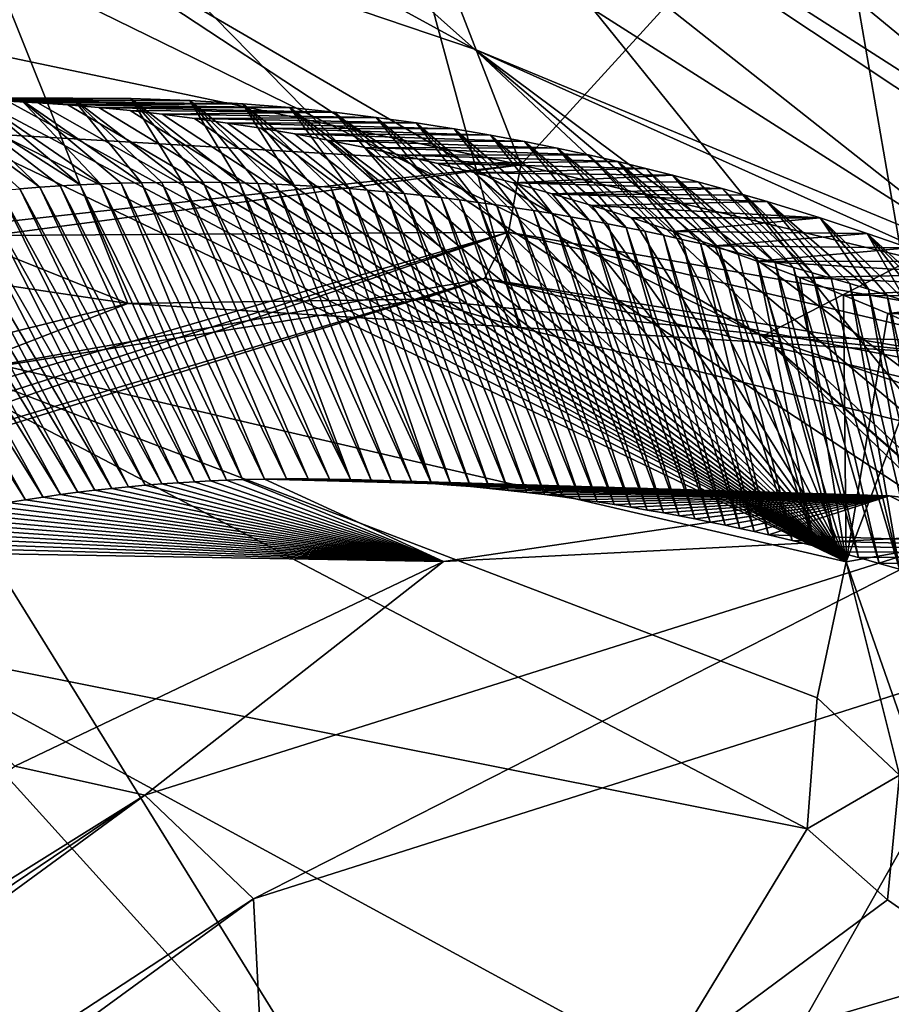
# Model space of a CAD drawing. Header units: metres. Extents: x -150 to 307, y -550 to 84.
# Tile 391 of 656: x 172.11 to 173.86, y 10.63 to 12.6. Entities that reach past the tile are written whole.
import ezdxf

# ---------------------------------------------------------------- set-up
doc = ezdxf.new("R2010")
doc.units = ezdxf.units.M
doc.layers.add('solid_26006363', color=7, linetype='CONTINUOUS')

msp = doc.modelspace()

# ---------------------------------------------------------------- linework, layer by layer
at = {"layer": 'solid_26006363'}
for points in [[(175.713959, 12.498496, 862.86676), (172.426926, 19.811089, 863.447449), (172.170959, 19.306768, 863.064392)], [(175.713959, 12.498496, 862.86676), (179.450974, 14.596211, 866.598145), (172.426926, 19.811089, 863.447449)], [(175.336731, 12.786004, 862.644104), (175.713959, 12.498496, 862.86676), (172.170959, 19.306768, 863.064392)], [(169.286987, 13.115409, 853.507263), (171.771301, 15.765386, 857.73407), (173.115189, 12.310414, 856.930786)], [(173.115189, 12.310414, 856.930786), (171.771301, 15.765386, 857.73407), (175.962662, 15.430596, 861.105591)], [(172.062759, 7.739251, 890.959351), (171.730453, 15.491827, 889.848267), (175.531326, 13.875046, 893.989563)], [(170.362183, 14.264472, 891.475952), (174.411835, 7.725043, 896.199707), (174.006027, 15.452538, 895.127869)], [(175.261398, 11.796453, 858.835632), (173.115189, 12.310414, 856.930786), (175.962662, 15.430596, 861.105591)], [(170.362183, 14.264472, 891.475952), (170.652481, 7.129633, 892.419128), (174.411835, 7.725043, 896.199707)], [(172.062759, 7.739251, 890.959351), (175.531326, 13.875046, 893.989563), (175.855179, 6.935004, 894.855896)], [(172.114243, 13.350467, 863.699036), (174.057449, 12.112892, 864.87207), (172.275146, 13.521238, 863.626282)], [(172.275146, 13.521238, 863.626282), (174.251694, 12.255835, 864.803162), (173.079575, 13.22189, 863.909302)], [(172.275146, 13.521238, 863.626282), (174.057449, 12.112892, 864.87207), (174.196762, 12.24429, 864.821167)], [(172.275146, 13.521238, 863.626282), (174.196762, 12.24429, 864.821167), (174.251694, 12.255835, 864.803162)], [(172.114243, 13.350467, 863.699036), (171.938828, 13.132442, 863.57959), (173.022903, 12.541523, 864.268433)], [(172.114243, 13.350467, 863.699036), (173.022903, 12.541523, 864.268433), (174.057449, 12.112892, 864.87207)], [(170.117279, 12.921765, 856.267944), (172.329987, 12.032898, 857.544189), (171.822189, 13.299157, 858.143555)], [(171.822189, 13.299157, 858.143555), (172.329987, 12.032898, 857.544189), (173.111725, 11.98535, 858.310791)], [(171.822189, 13.299157, 858.143555), (173.111725, 11.98535, 858.310791), (172.77774, 13.218596, 859.032776)], [(173.079575, 13.22189, 863.909302), (174.472107, 12.211953, 864.742554), (175.336731, 12.786004, 862.644104)], [(174.251694, 12.255835, 864.803162), (174.472107, 12.211953, 864.742554), (173.079575, 13.22189, 863.909302)], [(172.77774, 13.218596, 859.032776), (173.111725, 11.98535, 858.310791), (173.935318, 11.783294, 859.036682)], [(172.77774, 13.218596, 859.032776), (173.935318, 11.783294, 859.036682), (173.731781, 12.961796, 859.844849)], [(173.022903, 12.541523, 864.268433), (171.938828, 13.132442, 863.57959), (172.041672, 12.873581, 863.547913)], [(169.488129, 12.521033, 853.281311), (169.286987, 13.115409, 853.507263), (173.115189, 12.310414, 856.930786)], [(174.687469, 12.528455, 860.603271), (173.59816, 11.967732, 863.607239), (171.262955, 13.110596, 862.093933)], [(172.041672, 12.873581, 863.547913), (171.262955, 13.110596, 862.093933), (173.59816, 11.967732, 863.607239)], [(173.731781, 12.961796, 859.844849), (174.687469, 12.528455, 860.603271), (171.262955, 13.110596, 862.093933)], [(173.731781, 12.961796, 859.844849), (173.935318, 11.783294, 859.036682), (174.771576, 11.424417, 859.711426)], [(173.731781, 12.961796, 859.844849), (174.771576, 11.424417, 859.711426), (174.687469, 12.528455, 860.603271)], [(170.544571, 12.300545, 856.086853), (172.329987, 12.032898, 857.544189), (170.117279, 12.921765, 856.267944)], [(172.041672, 12.873581, 863.547913), (173.59816, 11.967732, 863.607239), (174.140121, 11.49324, 864.840942)], [(173.022903, 12.541523, 864.268433), (172.041672, 12.873581, 863.547913), (174.140121, 11.49324, 864.840942)], [(173.022903, 12.541523, 864.268433), (174.140121, 11.49324, 864.840942), (174.098495, 11.631628, 864.856262)], [(173.022903, 12.541523, 864.268433), (174.098495, 11.631628, 864.856262), (174.057175, 11.769428, 864.872192)], [(173.022903, 12.541523, 864.268433), (174.057175, 11.769428, 864.872192), (174.045715, 12.081656, 864.876709)], [(173.022903, 12.541523, 864.268433), (174.045715, 12.081656, 864.876709), (174.057449, 12.112892, 864.87207)], [(169.678757, 11.931043, 853.0672), (169.488129, 12.521033, 853.281311), (173.115189, 12.310414, 856.930786)], [(174.687469, 12.528455, 860.603271), (175.628281, 11.916741, 861.299316), (173.59816, 11.967732, 863.607239)], [(171.653793, 12.437981, 858.343079), (172.115616, 12.441683, 857.962769), (172.034119, 12.438316, 857.878601)], [(171.653793, 12.437981, 858.343079), (171.742966, 12.441591, 858.434143), (172.115616, 12.441683, 857.962769)], [(171.742966, 12.441591, 858.434143), (172.219833, 12.443626, 858.069092), (172.115616, 12.441683, 857.962769)], [(171.742966, 12.441591, 858.434143), (171.83606, 12.443315, 858.528076), (172.219833, 12.443626, 858.069092)], [(171.799194, 11.974298, 858.490173), (173.764969, 11.51687, 860.265137), (171.83606, 12.443315, 858.528076)], [(171.83606, 12.443315, 858.528076), (172.336487, 12.442739, 858.186279), (172.219833, 12.443626, 858.069092)], [(171.83606, 12.443315, 858.528076), (171.932617, 12.442944, 858.624268), (172.336487, 12.442739, 858.186279)], [(171.83606, 12.443315, 858.528076), (173.764969, 11.51687, 860.265137), (171.932617, 12.442944, 858.624268)], [(171.929001, 12.431523, 857.768616), (171.977081, 12.434977, 857.819092), (172.154343, 12.265374, 857.572876)], [(171.932617, 12.442944, 858.624268), (172.032135, 12.440298, 858.722168), (172.336487, 12.442739, 858.186279)], [(171.932617, 12.442944, 858.624268), (173.764969, 11.51687, 860.265137), (172.032135, 12.440298, 858.722168)], [(171.977081, 12.434977, 857.819092), (172.034119, 12.438316, 857.878601), (172.235214, 12.270278, 857.657837)], [(171.977081, 12.434977, 857.819092), (172.235214, 12.270278, 857.657837), (172.194702, 12.26803, 857.615417)], [(171.977081, 12.434977, 857.819092), (172.194702, 12.26803, 857.615417), (172.154343, 12.265374, 857.572876)], [(172.032135, 12.440298, 858.722168), (172.453751, 12.438654, 858.302307), (172.336487, 12.442739, 858.186279)], [(172.032135, 12.440298, 858.722168), (172.090668, 12.437683, 858.779175), (172.453751, 12.438654, 858.302307)], [(172.032135, 12.440298, 858.722168), (173.764969, 11.51687, 860.265137), (172.090668, 12.437683, 858.779175)], [(172.034119, 12.438316, 857.878601), (172.115616, 12.441683, 857.962769), (172.275833, 12.27212, 857.700134)], [(172.034119, 12.438316, 857.878601), (172.275833, 12.27212, 857.700134), (172.235214, 12.270278, 857.657837)], [(172.090668, 12.437683, 858.779175), (172.559814, 12.432251, 858.405762), (172.453751, 12.438654, 858.302307)], [(172.090668, 12.437683, 858.779175), (172.150131, 12.434232, 858.836731), (172.559814, 12.432251, 858.405762)], [(172.090668, 12.437683, 858.779175), (173.764969, 11.51687, 860.265137), (172.150131, 12.434232, 858.836731)], [(172.115616, 12.441683, 857.962769), (172.219833, 12.443626, 858.069092), (172.357376, 12.274584, 857.784241)], [(172.115616, 12.441683, 857.962769), (172.357376, 12.274584, 857.784241), (172.316574, 12.273554, 857.742249)], [(172.115616, 12.441683, 857.962769), (172.316574, 12.273554, 857.742249), (172.275833, 12.27212, 857.700134)], [(172.150131, 12.434232, 858.836731), (172.210587, 12.429907, 858.894775), (172.559814, 12.432251, 858.405762)], [(172.150131, 12.434232, 858.836731), (173.764969, 11.51687, 860.265137), (172.210587, 12.429907, 858.894775)], [(172.210587, 12.429907, 858.894775), (172.654007, 12.424441, 858.496399), (172.559814, 12.432251, 858.405762)], [(172.219833, 12.443626, 858.069092), (172.439423, 12.275448, 857.867798), (172.398315, 12.275214, 857.82605)], [(172.219833, 12.443626, 858.069092), (172.336487, 12.442739, 858.186279), (172.439423, 12.275448, 857.867798)], [(172.219833, 12.443626, 858.069092), (172.398315, 12.275214, 857.82605), (172.357376, 12.274584, 857.784241)], [(172.336487, 12.442739, 858.186279), (172.553223, 12.274019, 857.982178), (172.516907, 12.274806, 857.945862)], [(172.336487, 12.442739, 858.186279), (172.453751, 12.438654, 858.302307), (172.553223, 12.274019, 857.982178)], [(172.336487, 12.442739, 858.186279), (172.516907, 12.274806, 857.945862), (172.480682, 12.275282, 857.909485)], [(172.336487, 12.442739, 858.186279), (172.480682, 12.275282, 857.909485), (172.439423, 12.275448, 857.867798)], [(172.453751, 12.438654, 858.302307), (172.662598, 12.269776, 858.090454), (172.626083, 12.271505, 858.054504)], [(172.453751, 12.438654, 858.302307), (172.559814, 12.432251, 858.405762), (172.662598, 12.269776, 858.090454)], [(172.453751, 12.438654, 858.302307), (172.626083, 12.271505, 858.054504), (172.589615, 12.27292, 858.018372)], [(172.453751, 12.438654, 858.302307), (172.589615, 12.27292, 858.018372), (172.553223, 12.274019, 857.982178)], [(172.559814, 12.432251, 858.405762), (172.772354, 12.262693, 858.197449), (172.735748, 12.26537, 858.161926)], [(172.559814, 12.432251, 858.405762), (172.654007, 12.424441, 858.496399), (172.772354, 12.262693, 858.197449)], [(172.559814, 12.432251, 858.405762), (172.735748, 12.26537, 858.161926), (172.699158, 12.267732, 858.126282)], [(172.559814, 12.432251, 858.405762), (172.699158, 12.267732, 858.126282), (172.662598, 12.269776, 858.090454)], [(171.929001, 12.431523, 857.768616), (172.154343, 12.265374, 857.572876), (172.114136, 12.262312, 857.530273)], [(172.210587, 12.429907, 858.894775), (172.272095, 12.424671, 858.953369), (172.654007, 12.424441, 858.496399)], [(172.210587, 12.429907, 858.894775), (173.764969, 11.51687, 860.265137), (172.272095, 12.424671, 858.953369)], [(172.272095, 12.424671, 858.953369), (172.742401, 12.415316, 858.580627), (172.654007, 12.424441, 858.496399)], [(172.272095, 12.424671, 858.953369), (172.334702, 12.418483, 859.012573), (172.742401, 12.415316, 858.580627)], [(172.272095, 12.424671, 858.953369), (173.764969, 11.51687, 860.265137), (172.334702, 12.418483, 859.012573)], [(172.334702, 12.418483, 859.012573), (172.398438, 12.411298, 859.072449), (172.742401, 12.415316, 858.580627)], [(172.334702, 12.418483, 859.012573), (173.764969, 11.51687, 860.265137), (172.398438, 12.411298, 859.072449)], [(172.398438, 12.411298, 859.072449), (172.826004, 12.405102, 858.659424), (172.742401, 12.415316, 858.580627)], [(172.654007, 12.424441, 858.496399), (172.882462, 12.252804, 858.303223), (172.845703, 12.25641, 858.268066)], [(172.654007, 12.424441, 858.496399), (172.742401, 12.415316, 858.580627), (172.882462, 12.252804, 858.303223)], [(172.654007, 12.424441, 858.496399), (172.845703, 12.25641, 858.268066), (172.809006, 12.259706, 858.232788)], [(172.654007, 12.424441, 858.496399), (172.809006, 12.259706, 858.232788), (172.772354, 12.262693, 858.197449)], [(172.742401, 12.415316, 858.580627), (172.956116, 12.244658, 858.373169), (172.919266, 12.248886, 858.338257)], [(172.742401, 12.415316, 858.580627), (172.826004, 12.405102, 858.659424), (172.956116, 12.244658, 858.373169)], [(172.742401, 12.415316, 858.580627), (172.919266, 12.248886, 858.338257), (172.882462, 12.252804, 858.303223)], [(172.398438, 12.411298, 859.072449), (172.463318, 12.403071, 859.132935), (172.826004, 12.405102, 858.659424)], [(172.398438, 12.411298, 859.072449), (173.764969, 11.51687, 860.265137), (172.463318, 12.403071, 859.132935)], [(172.463318, 12.403071, 859.132935), (172.905807, 12.393933, 858.733887), (172.826004, 12.405102, 858.659424)], [(172.463318, 12.403071, 859.132935), (172.529175, 12.393792, 859.193909), (172.905807, 12.393933, 858.733887)], [(172.463318, 12.403071, 859.132935), (173.764969, 11.51687, 860.265137), (172.529175, 12.393792, 859.193909)], [(172.529175, 12.393792, 859.193909), (172.982178, 12.381956, 858.804504), (172.905807, 12.393933, 858.733887)], [(172.529175, 12.393792, 859.193909), (172.596008, 12.383415, 859.25531), (172.982178, 12.381956, 858.804504)], [(172.529175, 12.393792, 859.193909), (173.764969, 11.51687, 860.265137), (172.596008, 12.383415, 859.25531)], [(172.826004, 12.405102, 858.659424), (173.029877, 12.235269, 858.442505), (172.992981, 12.240119, 858.407898)], [(172.826004, 12.405102, 858.659424), (172.905807, 12.393933, 858.733887), (173.029877, 12.235269, 858.442505)], [(172.826004, 12.405102, 858.659424), (172.992981, 12.240119, 858.407898), (172.956116, 12.244658, 858.373169)], [(172.905807, 12.393933, 858.733887), (173.103729, 12.224636, 858.511353), (173.066803, 12.230108, 858.47699)], [(172.905807, 12.393933, 858.733887), (172.982178, 12.381956, 858.804504), (173.103729, 12.224636, 858.511353)], [(172.905807, 12.393933, 858.733887), (173.066803, 12.230108, 858.47699), (173.029877, 12.235269, 858.442505)], [(172.596008, 12.383415, 859.25531), (173.054291, 12.369494, 858.870605), (172.982178, 12.381956, 858.804504)], [(172.596008, 12.383415, 859.25531), (172.663971, 12.371879, 859.317322), (173.054291, 12.369494, 858.870605)], [(172.596008, 12.383415, 859.25531), (173.764969, 11.51687, 860.265137), (172.663971, 12.371879, 859.317322)], [(172.982178, 12.381956, 858.804504), (173.177612, 12.212761, 858.579529), (173.140671, 12.218855, 858.545532)], [(172.982178, 12.381956, 858.804504), (173.054291, 12.369494, 858.870605), (173.177612, 12.212761, 858.579529)], [(172.982178, 12.381956, 858.804504), (173.140671, 12.218855, 858.545532), (173.103729, 12.224636, 858.511353)], [(172.663971, 12.371879, 859.317322), (173.12262, 12.356654, 858.932678), (173.054291, 12.369494, 858.870605)], [(172.663971, 12.371879, 859.317322), (172.733154, 12.359111, 859.379944), (173.12262, 12.356654, 858.932678)], [(172.663971, 12.371879, 859.317322), (173.764969, 11.51687, 860.265137), (172.733154, 12.359111, 859.379944)], [(172.733154, 12.359111, 859.379944), (173.187714, 12.343486, 858.991394), (173.12262, 12.356654, 858.932678)], [(172.733154, 12.359111, 859.379944), (172.80368, 12.345037, 859.443359), (173.187714, 12.343486, 858.991394)], [(172.733154, 12.359111, 859.379944), (173.764969, 11.51687, 860.265137), (172.80368, 12.345037, 859.443359)], [(173.054291, 12.369494, 858.870605), (173.251572, 12.19963, 858.647217), (173.214569, 12.206353, 858.613464)], [(173.054291, 12.369494, 858.870605), (173.12262, 12.356654, 858.932678), (173.251572, 12.19963, 858.647217)], [(173.054291, 12.369494, 858.870605), (173.214569, 12.206353, 858.613464), (173.177612, 12.212761, 858.579529)], [(173.12262, 12.356654, 858.932678), (173.325668, 12.185242, 858.714355), (173.288605, 12.192592, 858.680847)], [(173.12262, 12.356654, 858.932678), (173.187714, 12.343486, 858.991394), (173.325668, 12.185242, 858.714355)], [(173.12262, 12.356654, 858.932678), (173.288605, 12.192592, 858.680847), (173.251572, 12.19963, 858.647217)], [(172.80368, 12.345037, 859.443359), (173.25, 12.330033, 859.047241), (173.187714, 12.343486, 858.991394)], [(172.80368, 12.345037, 859.443359), (172.875656, 12.32957, 859.507629), (173.25, 12.330033, 859.047241)], [(172.80368, 12.345037, 859.443359), (173.764969, 11.51687, 860.265137), (172.875656, 12.32957, 859.507629)], [(173.187714, 12.343486, 858.991394), (173.399857, 12.169606, 858.781067), (173.362747, 12.177579, 858.747803)], [(173.187714, 12.343486, 858.991394), (173.25, 12.330033, 859.047241), (173.399857, 12.169606, 858.781067)], [(173.187714, 12.343486, 858.991394), (173.362747, 12.177579, 858.747803), (173.325668, 12.185242, 858.714355)], [(172.875656, 12.32957, 859.507629), (173.308929, 12.316545, 859.09967), (173.25, 12.330033, 859.047241)], [(172.875656, 12.32957, 859.507629), (172.949142, 12.31264, 859.572693), (173.308929, 12.316545, 859.09967)], [(172.875656, 12.32957, 859.507629), (173.764969, 11.51687, 860.265137), (172.949142, 12.31264, 859.572693)], [(172.949142, 12.31264, 859.572693), (173.364716, 12.303094, 859.148987), (173.308929, 12.316545, 859.09967)], [(173.25, 12.330033, 859.047241), (173.436981, 12.161324, 858.814209), (173.399857, 12.169606, 858.781067)], [(173.25, 12.330033, 859.047241), (173.308929, 12.316545, 859.09967), (173.436981, 12.161324, 858.814209)], [(173.308929, 12.316545, 859.09967), (173.511276, 12.143839, 858.880127), (173.474121, 12.152734, 858.847229)], [(173.308929, 12.316545, 859.09967), (173.364716, 12.303094, 859.148987), (173.511276, 12.143839, 858.880127)], [(173.308929, 12.316545, 859.09967), (173.474121, 12.152734, 858.847229), (173.436981, 12.161324, 858.814209)], [(172.058716, 12.168938, 855.772095), (169.678757, 11.931043, 853.0672), (173.115189, 12.310414, 856.930786)], [(170.544571, 12.300545, 856.086853), (170.964401, 11.694973, 855.906555), (172.329987, 12.032898, 857.544189)], [(173.090439, 12.175703, 856.904907), (172.058716, 12.168938, 855.772095), (173.115189, 12.310414, 856.930786)], [(172.949142, 12.31264, 859.572693), (173.023972, 12.294211, 859.638489), (173.364716, 12.303094, 859.148987)], [(172.949142, 12.31264, 859.572693), (173.764969, 11.51687, 860.265137), (173.023972, 12.294211, 859.638489)], [(173.023972, 12.294211, 859.638489), (173.417831, 12.289669, 859.195679), (173.364716, 12.303094, 859.148987)], [(173.090439, 12.175703, 856.904907), (173.115189, 12.310414, 856.930786), (175.261398, 11.796453, 858.835632)], [(173.364716, 12.303094, 859.148987), (173.548462, 12.13464, 858.912964), (173.511276, 12.143839, 858.880127)], [(173.364716, 12.303094, 859.148987), (173.417831, 12.289669, 859.195679), (173.548462, 12.13464, 858.912964)], [(172.357376, 12.274584, 857.784241), (172.398315, 12.275214, 857.82605), (172.647064, 11.682888, 857.558594)], [(172.398315, 12.275214, 857.82605), (172.439423, 12.275448, 857.867798), (172.690216, 11.682882, 857.603333)], [(172.398315, 12.275214, 857.82605), (172.690216, 11.682882, 857.603333), (172.647064, 11.682888, 857.558594)], [(172.439423, 12.275448, 857.867798), (172.732788, 11.682391, 857.647156), (172.690216, 11.682882, 857.603333)], [(172.439423, 12.275448, 857.867798), (172.480682, 12.275282, 857.909485), (172.732788, 11.682391, 857.647156)], [(172.480682, 12.275282, 857.909485), (172.77478, 11.68144, 857.690002), (172.732788, 11.682391, 857.647156)], [(172.480682, 12.275282, 857.909485), (172.516907, 12.274806, 857.945862), (172.77478, 11.68144, 857.690002)], [(172.516907, 12.274806, 857.945862), (172.553223, 12.274019, 857.982178), (172.77478, 11.68144, 857.690002)], [(173.023972, 12.294211, 859.638489), (173.100204, 12.27422, 859.705017), (173.417831, 12.289669, 859.195679)], [(173.023972, 12.294211, 859.638489), (173.764969, 11.51687, 860.265137), (173.100204, 12.27422, 859.705017)], [(173.100204, 12.27422, 859.705017), (173.468781, 12.276235, 859.240234), (173.417831, 12.289669, 859.195679)], [(173.100204, 12.27422, 859.705017), (173.517273, 12.262935, 859.282471), (173.468781, 12.276235, 859.240234)], [(173.417831, 12.289669, 859.195679), (173.622864, 12.115323, 858.978149), (173.585648, 12.125136, 858.945618)], [(173.417831, 12.289669, 859.195679), (173.468781, 12.276235, 859.240234), (173.622864, 12.115323, 858.978149)], [(173.417831, 12.289669, 859.195679), (173.585648, 12.125136, 858.945618), (173.548462, 12.13464, 858.912964)], [(173.468781, 12.276235, 859.240234), (173.66011, 12.105197, 859.01062), (173.622864, 12.115323, 858.978149)], [(173.468781, 12.276235, 859.240234), (173.517273, 12.262935, 859.282471), (173.66011, 12.105197, 859.01062)], [(171.994659, 12.25071, 857.401855), (172.034271, 12.254977, 857.444702), (172.331604, 11.667213, 857.220276)], [(172.034271, 12.254977, 857.444702), (172.074112, 12.258845, 857.487488), (172.364929, 11.670221, 857.257019)], [(172.034271, 12.254977, 857.444702), (172.364929, 11.670221, 857.257019), (172.331604, 11.667213, 857.220276)], [(172.074112, 12.258845, 857.487488), (172.114136, 12.262312, 857.530273), (172.397995, 11.672879, 857.293213)], [(172.074112, 12.258845, 857.487488), (172.397995, 11.672879, 857.293213), (172.364929, 11.670221, 857.257019)], [(172.114136, 12.262312, 857.530273), (172.154343, 12.265374, 857.572876), (172.430786, 11.6752, 857.328918)], [(172.114136, 12.262312, 857.530273), (172.430786, 11.6752, 857.328918), (172.397995, 11.672879, 857.293213)], [(172.154343, 12.265374, 857.572876), (172.194702, 12.26803, 857.615417), (172.463303, 11.677194, 857.364075)], [(172.154343, 12.265374, 857.572876), (172.463303, 11.677194, 857.364075), (172.430786, 11.6752, 857.328918)], [(172.194702, 12.26803, 857.615417), (172.235214, 12.270278, 857.657837), (172.495529, 11.678873, 857.398682)], [(172.194702, 12.26803, 857.615417), (172.495529, 11.678873, 857.398682), (172.463303, 11.677194, 857.364075)], [(172.235214, 12.270278, 857.657837), (172.275833, 12.27212, 857.700134), (172.527451, 11.68025, 857.432739)], [(172.235214, 12.270278, 857.657837), (172.527451, 11.68025, 857.432739), (172.495529, 11.678873, 857.398682)], [(172.275833, 12.27212, 857.700134), (172.316574, 12.273554, 857.742249), (172.559097, 11.681333, 857.466309)], [(172.275833, 12.27212, 857.700134), (172.559097, 11.681333, 857.466309), (172.527451, 11.68025, 857.432739)], [(172.316574, 12.273554, 857.742249), (172.357376, 12.274584, 857.784241), (172.603363, 11.682381, 857.512939)], [(172.316574, 12.273554, 857.742249), (172.603363, 11.682381, 857.512939), (172.559097, 11.681333, 857.466309)], [(172.357376, 12.274584, 857.784241), (172.647064, 11.682888, 857.558594), (172.603363, 11.682381, 857.512939)], [(172.553223, 12.274019, 857.982178), (172.816193, 11.680054, 857.731995), (172.77478, 11.68144, 857.690002)], [(172.553223, 12.274019, 857.982178), (172.589615, 12.27292, 858.018372), (172.816193, 11.680054, 857.731995)], [(172.589615, 12.27292, 858.018372), (172.857025, 11.678253, 857.773132), (172.816193, 11.680054, 857.731995)], [(172.589615, 12.27292, 858.018372), (172.626083, 12.271505, 858.054504), (172.857025, 11.678253, 857.773132)], [(172.626083, 12.271505, 858.054504), (172.897263, 11.67606, 857.813354), (172.857025, 11.678253, 857.773132)], [(172.626083, 12.271505, 858.054504), (172.662598, 12.269776, 858.090454), (172.897263, 11.67606, 857.813354)], [(172.662598, 12.269776, 858.090454), (172.936935, 11.673493, 857.852722), (172.897263, 11.67606, 857.813354)], [(172.662598, 12.269776, 858.090454), (172.699158, 12.267732, 858.126282), (172.936935, 11.673493, 857.852722)], [(172.699158, 12.267732, 858.126282), (172.735748, 12.26537, 858.161926), (172.936935, 11.673493, 857.852722)], [(172.735748, 12.26537, 858.161926), (172.976028, 11.670574, 857.891357), (172.936935, 11.673493, 857.852722)], [(172.735748, 12.26537, 858.161926), (172.772354, 12.262693, 858.197449), (172.976028, 11.670574, 857.891357)], [(172.772354, 12.262693, 858.197449), (173.014542, 11.66732, 857.929077), (172.976028, 11.670574, 857.891357)], [(172.772354, 12.262693, 858.197449), (172.809006, 12.259706, 858.232788), (173.014542, 11.66732, 857.929077)], [(172.809006, 12.259706, 858.232788), (173.05246, 11.663753, 857.966064), (173.014542, 11.66732, 857.929077)], [(172.809006, 12.259706, 858.232788), (172.845703, 12.25641, 858.268066), (173.05246, 11.663753, 857.966064)], [(172.845703, 12.25641, 858.268066), (173.089783, 11.65989, 858.002197), (173.05246, 11.663753, 857.966064)], [(172.845703, 12.25641, 858.268066), (172.882462, 12.252804, 858.303223), (173.089783, 11.65989, 858.002197)], [(173.100204, 12.27422, 859.705017), (173.177841, 12.252601, 859.772278), (173.517273, 12.262935, 859.282471)], [(173.100204, 12.27422, 859.705017), (173.764969, 11.51687, 860.265137), (173.177841, 12.252601, 859.772278)], [(173.177841, 12.252601, 859.772278), (173.563217, 12.249882, 859.322205), (173.517273, 12.262935, 859.282471)], [(173.517273, 12.262935, 859.282471), (173.697388, 12.09476, 859.042969), (173.66011, 12.105197, 859.01062)], [(173.517273, 12.262935, 859.282471), (173.563217, 12.249882, 859.322205), (173.697388, 12.09476, 859.042969)], [(171.838089, 12.229697, 857.229675), (171.876984, 12.23554, 857.272888), (172.195694, 11.651467, 857.067688)], [(171.876984, 12.23554, 857.272888), (171.916046, 12.240992, 857.315979), (172.230072, 11.655987, 857.10675)], [(171.876984, 12.23554, 857.272888), (172.230072, 11.655987, 857.10675), (172.195694, 11.651467, 857.067688)], [(171.916046, 12.240992, 857.315979), (171.955261, 12.246049, 857.358948), (172.264175, 11.660109, 857.145142)], [(171.916046, 12.240992, 857.315979), (172.264175, 11.660109, 857.145142), (172.230072, 11.655987, 857.10675)], [(171.955261, 12.246049, 857.358948), (171.994659, 12.25071, 857.401855), (172.298019, 11.663847, 857.182983)], [(171.955261, 12.246049, 857.358948), (172.298019, 11.663847, 857.182983), (172.264175, 11.660109, 857.145142)], [(171.994659, 12.25071, 857.401855), (172.331604, 11.667213, 857.220276), (172.298019, 11.663847, 857.182983)], [(172.882462, 12.252804, 858.303223), (173.126526, 11.655752, 858.037598), (173.089783, 11.65989, 858.002197)], [(172.882462, 12.252804, 858.303223), (172.919266, 12.248886, 858.338257), (173.126526, 11.655752, 858.037598)], [(172.919266, 12.248886, 858.338257), (173.162704, 11.651354, 858.072266), (173.126526, 11.655752, 858.037598)], [(172.919266, 12.248886, 858.338257), (172.956116, 12.244658, 858.373169), (173.162704, 11.651354, 858.072266)], [(172.956116, 12.244658, 858.373169), (173.198318, 11.646711, 858.106201), (173.162704, 11.651354, 858.072266)], [(172.956116, 12.244658, 858.373169), (172.992981, 12.240119, 858.407898), (173.198318, 11.646711, 858.106201)], [(172.992981, 12.240119, 858.407898), (173.233353, 11.641842, 858.139404), (173.198318, 11.646711, 858.106201)], [(172.992981, 12.240119, 858.407898), (173.029877, 12.235269, 858.442505), (173.233353, 11.641842, 858.139404)], [(173.029877, 12.235269, 858.442505), (173.267792, 11.636761, 858.171875), (173.233353, 11.641842, 858.139404)], [(173.029877, 12.235269, 858.442505), (173.066803, 12.230108, 858.47699), (173.267792, 11.636761, 858.171875)], [(173.177841, 12.252601, 859.772278), (173.606964, 12.237041, 859.359924), (173.563217, 12.249882, 859.322205)], [(173.177841, 12.252601, 859.772278), (173.256897, 12.229282, 859.84021), (173.606964, 12.237041, 859.359924)], [(173.177841, 12.252601, 859.772278), (173.764969, 11.51687, 860.265137), (173.256897, 12.229282, 859.84021)], [(173.256897, 12.229282, 859.84021), (173.713089, 12.204223, 859.450745), (173.606964, 12.237041, 859.359924)], [(173.563217, 12.249882, 859.322205), (173.734711, 12.084012, 859.075256), (173.697388, 12.09476, 859.042969)], [(173.563217, 12.249882, 859.322205), (173.606964, 12.237041, 859.359924), (173.734711, 12.084012, 859.075256)], [(173.606964, 12.237041, 859.359924), (173.809418, 12.061592, 859.139465), (173.772049, 12.072956, 859.107422)], [(173.606964, 12.237041, 859.359924), (173.713089, 12.204223, 859.450745), (173.809418, 12.061592, 859.139465)], [(173.606964, 12.237041, 859.359924), (173.772049, 12.072956, 859.107422), (173.734711, 12.084012, 859.075256)], [(171.760834, 12.216843, 857.143005), (171.799377, 12.223464, 857.186401), (172.126114, 11.641198, 856.987854)], [(171.760834, 12.216843, 857.143005), (172.126114, 11.641198, 856.987854), (172.090927, 11.635427, 856.947021)], [(171.799377, 12.223464, 857.186401), (171.838089, 12.229697, 857.229675), (172.161026, 11.646541, 857.028076)], [(171.799377, 12.223464, 857.186401), (172.161026, 11.646541, 857.028076), (172.126114, 11.641198, 856.987854)], [(171.838089, 12.229697, 857.229675), (172.195694, 11.651467, 857.067688), (172.161026, 11.646541, 857.028076)], [(173.066803, 12.230108, 858.47699), (173.301666, 11.631486, 858.203613), (173.267792, 11.636761, 858.171875)], [(173.066803, 12.230108, 858.47699), (173.103729, 12.224636, 858.511353), (173.301666, 11.631486, 858.203613)], [(173.103729, 12.224636, 858.511353), (173.334961, 11.626033, 858.23468), (173.301666, 11.631486, 858.203613)], [(173.103729, 12.224636, 858.511353), (173.140671, 12.218855, 858.545532), (173.334961, 11.626033, 858.23468)], [(173.140671, 12.218855, 858.545532), (173.367706, 11.620415, 858.265076), (173.334961, 11.626033, 858.23468)], [(173.140671, 12.218855, 858.545532), (173.177612, 12.212761, 858.579529), (173.367706, 11.620415, 858.265076)], [(173.256897, 12.229282, 859.84021), (173.337372, 12.204197, 859.908936), (173.713089, 12.204223, 859.450745)], [(173.256897, 12.229282, 859.84021), (173.764969, 11.51687, 860.265137), (173.337372, 12.204197, 859.908936)], [(173.177612, 12.212761, 858.579529), (173.399887, 11.614646, 858.294861), (173.367706, 11.620415, 858.265076)], [(173.177612, 12.212761, 858.579529), (173.214569, 12.206353, 858.613464), (173.399887, 11.614646, 858.294861)], [(173.214569, 12.206353, 858.613464), (173.431519, 11.608739, 858.323975), (173.399887, 11.614646, 858.294861)], [(173.214569, 12.206353, 858.613464), (173.251572, 12.19963, 858.647217), (173.431519, 11.608739, 858.323975)], [(173.251572, 12.19963, 858.647217), (173.46257, 11.602707, 858.352417), (173.431519, 11.608739, 858.323975)], [(173.251572, 12.19963, 858.647217), (173.288605, 12.192592, 858.680847), (173.46257, 11.602707, 858.352417)], [(173.337372, 12.204197, 859.908936), (173.419235, 12.177274, 859.978333), (173.713089, 12.204223, 859.450745)], [(173.337372, 12.204197, 859.908936), (173.764969, 11.51687, 860.265137), (173.419235, 12.177274, 859.978333)], [(173.419235, 12.177274, 859.978333), (173.806656, 12.173332, 859.530029), (173.713089, 12.204223, 859.450745)], [(173.713089, 12.204223, 859.450745), (173.884247, 12.037948, 859.203369), (173.846832, 12.049922, 859.171448)], [(173.713089, 12.204223, 859.450745), (173.806656, 12.173332, 859.530029), (173.884247, 12.037948, 859.203369)], [(173.713089, 12.204223, 859.450745), (173.846832, 12.049922, 859.171448), (173.809418, 12.061592, 859.139465)], [(173.288605, 12.192592, 858.680847), (173.493088, 11.59656, 858.38031), (173.46257, 11.602707, 858.352417)], [(173.288605, 12.192592, 858.680847), (173.325668, 12.185242, 858.714355), (173.493088, 11.59656, 858.38031)], [(173.325668, 12.185242, 858.714355), (173.523056, 11.590308, 858.407532), (173.493088, 11.59656, 858.38031)], [(173.325668, 12.185242, 858.714355), (173.362747, 12.177579, 858.747803), (173.523056, 11.590308, 858.407532)], [(173.362747, 12.177579, 858.747803), (173.552505, 11.583962, 858.434204), (173.523056, 11.590308, 858.407532)], [(173.362747, 12.177579, 858.747803), (173.399857, 12.169606, 858.781067), (173.552505, 11.583962, 858.434204)], [(173.419235, 12.177274, 859.978333), (173.50238, 12.148482, 860.048218), (173.806656, 12.173332, 859.530029)], [(173.419235, 12.177274, 859.978333), (173.764969, 11.51687, 860.265137), (173.50238, 12.148482, 860.048218)], [(171.22493, 11.542435, 854.738281), (171.248611, 11.586985, 854.702271), (173.090439, 12.175703, 856.904907)], [(173.042908, 12.083013, 856.95282), (171.22493, 11.542435, 854.738281), (173.090439, 12.175703, 856.904907)], [(171.248611, 11.586985, 854.702271), (171.256592, 11.643537, 854.671326), (173.090439, 12.175703, 856.904907)], [(173.090439, 12.175703, 856.904907), (171.256592, 11.643537, 854.671326), (172.058716, 12.168938, 855.772095)], [(173.042908, 12.083013, 856.95282), (173.090439, 12.175703, 856.904907), (175.257309, 11.663165, 858.831604)], [(175.257309, 11.663165, 858.831604), (173.090439, 12.175703, 856.904907), (175.261398, 11.796453, 858.835632)], [(173.399857, 12.169606, 858.781067), (173.581421, 11.577535, 858.460266), (173.552505, 11.583962, 858.434204)], [(173.399857, 12.169606, 858.781067), (173.436981, 12.161324, 858.814209), (173.581421, 11.577535, 858.460266)], [(173.436981, 12.161324, 858.814209), (173.609802, 11.57104, 858.485779), (173.581421, 11.577535, 858.460266)], [(173.436981, 12.161324, 858.814209), (173.474121, 12.152734, 858.847229), (173.609802, 11.57104, 858.485779)], [(173.50238, 12.148482, 860.048218), (173.890106, 12.144227, 859.600098), (173.806656, 12.173332, 859.530029)], [(173.806656, 12.173332, 859.530029), (173.996597, 12.000212, 859.298401), (173.959137, 12.013091, 859.266785)], [(173.806656, 12.173332, 859.530029), (173.890106, 12.144227, 859.600098), (173.996597, 12.000212, 859.298401)], [(173.806656, 12.173332, 859.530029), (173.959137, 12.013091, 859.266785), (173.921692, 12.02567, 859.235107)], [(173.806656, 12.173332, 859.530029), (173.921692, 12.02567, 859.235107), (173.884247, 12.037948, 859.203369)], [(173.474121, 12.152734, 858.847229), (173.656982, 11.55983, 858.527954), (173.609802, 11.57104, 858.485779)], [(173.474121, 12.152734, 858.847229), (173.511276, 12.143839, 858.880127), (173.656982, 11.55983, 858.527954)], [(173.50238, 12.148482, 860.048218), (173.586792, 12.117754, 860.118713), (173.890106, 12.144227, 859.600098)], [(173.50238, 12.148482, 860.048218), (173.764969, 11.51687, 860.265137), (173.586792, 12.117754, 860.118713)], [(173.511276, 12.143839, 858.880127), (173.702682, 11.548474, 858.568604), (173.656982, 11.55983, 858.527954)], [(173.511276, 12.143839, 858.880127), (173.548462, 12.13464, 858.912964), (173.702682, 11.548474, 858.568604)], [(173.586792, 12.117754, 860.118713), (173.964554, 12.117016, 859.662231), (173.890106, 12.144227, 859.600098)], [(173.548462, 12.13464, 858.912964), (173.585648, 12.125136, 858.945618), (173.702682, 11.548474, 858.568604)], [(173.585648, 12.125136, 858.945618), (173.746979, 11.53701, 858.607788), (173.702682, 11.548474, 858.568604)], [(173.585648, 12.125136, 858.945618), (173.622864, 12.115323, 858.978149), (173.746979, 11.53701, 858.607788)], [(173.586792, 12.117754, 860.118713), (174.031067, 12.091708, 859.717346), (173.964554, 12.117016, 859.662231)], [(173.586792, 12.117754, 860.118713), (173.672531, 12.084985, 860.189758), (174.031067, 12.091708, 859.717346)], [(173.586792, 12.117754, 860.118713), (173.764969, 11.51687, 860.265137), (173.672531, 12.084985, 860.189758)], [(173.622864, 12.115323, 858.978149), (173.789795, 11.5255, 858.645386), (173.746979, 11.53701, 858.607788)], [(173.622864, 12.115323, 858.978149), (173.66011, 12.105197, 859.01062), (173.789795, 11.5255, 858.645386)], [(173.66011, 12.105197, 859.01062), (173.831223, 11.513961, 858.681641), (173.789795, 11.5255, 858.645386)], [(173.66011, 12.105197, 859.01062), (173.697388, 12.09476, 859.042969), (173.831223, 11.513961, 858.681641)], [(171.141388, 11.49695, 854.814697), (171.22493, 11.542435, 854.738281), (173.042908, 12.083013, 856.95282)], [(171.960022, 11.889962, 855.925232), (171.141388, 11.49695, 854.814697), (173.042908, 12.083013, 856.95282)], [(172.917984, 12.041559, 856.995605), (171.960022, 11.889962, 855.925232), (173.042908, 12.083013, 856.95282)], [(173.962341, 11.93345, 857.992126), (172.917984, 12.041559, 856.995605), (173.042908, 12.083013, 856.95282)], [(175.190994, 11.574992, 858.862854), (173.042908, 12.083013, 856.95282), (175.257309, 11.663165, 858.831604)], [(173.962341, 11.93345, 857.992126), (173.042908, 12.083013, 856.95282), (175.190994, 11.574992, 858.862854)], [(173.672531, 12.084985, 860.189758), (174.091202, 12.068015, 859.766907), (174.031067, 12.091708, 859.717346)], [(173.672531, 12.084985, 860.189758), (173.759659, 12.050065, 860.261475), (174.091202, 12.068015, 859.766907)], [(173.672531, 12.084985, 860.189758), (173.764969, 11.51687, 860.265137), (173.759659, 12.050065, 860.261475)], [(173.697388, 12.09476, 859.042969), (173.871384, 11.5024, 858.716614), (173.831223, 11.513961, 858.681641)], [(173.697388, 12.09476, 859.042969), (173.734711, 12.084012, 859.075256), (173.871384, 11.5024, 858.716614)], [(173.734711, 12.084012, 859.075256), (173.772049, 12.072956, 859.107422), (173.871384, 11.5024, 858.716614)], [(173.759659, 12.050065, 860.261475), (174.145447, 12.045979, 859.811401), (174.091202, 12.068015, 859.766907)], [(173.772049, 12.072956, 859.107422), (173.910172, 11.490881, 858.750183), (173.871384, 11.5024, 858.716614)], [(173.772049, 12.072956, 859.107422), (173.809418, 12.061592, 859.139465), (173.910172, 11.490881, 858.750183)], [(173.809418, 12.061592, 859.139465), (173.947678, 11.479419, 858.782532), (173.910172, 11.490881, 858.750183)], [(173.809418, 12.061592, 859.139465), (173.846832, 12.049922, 859.171448), (173.947678, 11.479419, 858.782532)], [(172.329987, 12.032898, 857.544189), (171.960022, 11.889962, 855.925232), (172.917984, 12.041559, 856.995605)], [(173.111725, 11.98535, 858.310791), (172.329987, 12.032898, 857.544189), (172.917984, 12.041559, 856.995605)], [(173.111725, 11.98535, 858.310791), (172.917984, 12.041559, 856.995605), (173.962341, 11.93345, 857.992126)], [(173.759659, 12.050065, 860.261475), (173.848251, 12.012877, 860.333801), (174.145447, 12.045979, 859.811401)], [(173.759659, 12.050065, 860.261475), (173.764969, 11.51687, 860.265137), (173.848251, 12.012877, 860.333801)], [(173.846832, 12.049922, 859.171448), (173.984024, 11.468003, 858.813721), (173.947678, 11.479419, 858.782532)], [(173.846832, 12.049922, 859.171448), (173.884247, 12.037948, 859.203369), (173.984024, 11.468003, 858.813721)], [(173.848251, 12.012877, 860.333801), (174.194916, 12.025329, 859.851746), (174.145447, 12.045979, 859.811401)], [(172.329987, 12.032898, 857.544189), (170.964401, 11.694973, 855.906555), (171.960022, 11.889962, 855.925232)], [(173.848251, 12.012877, 860.333801), (174.254517, 11.999743, 859.900146), (174.194916, 12.025329, 859.851746)], [(173.848251, 12.012877, 860.333801), (173.764969, 11.51687, 860.265137), (173.938354, 11.973297, 860.406799)], [(173.848251, 12.012877, 860.333801), (173.938354, 11.973297, 860.406799), (174.254517, 11.999743, 859.900146)], [(173.935318, 11.783294, 859.036682), (173.111725, 11.98535, 858.310791), (173.962341, 11.93345, 857.992126)], [(171.799194, 11.974298, 858.490173), (173.707184, 11.245177, 860.181519), (173.764969, 11.51687, 860.265137)], [(171.799194, 11.974298, 858.490173), (173.68689, 10.983746, 860.057434), (173.707184, 11.245177, 860.181519)], [(171.799194, 11.974298, 858.490173), (171.851318, 11.350134, 858.349365), (173.68689, 10.983746, 860.057434)], [(176.752914, 10.893504, 862.074097), (175.682999, 9.960675, 864.709778), (173.59816, 11.967732, 863.607239)], [(174.893326, 10.825772, 864.674927), (173.59816, 11.967732, 863.607239), (175.682999, 9.960675, 864.709778)], [(175.628281, 11.916741, 861.299316), (176.752914, 10.893504, 862.074097), (173.59816, 11.967732, 863.607239)], [(174.140121, 11.49324, 864.840942), (173.59816, 11.967732, 863.607239), (174.893326, 10.825772, 864.674927)], [(173.938354, 11.973297, 860.406799), (173.764969, 11.51687, 860.265137), (174.199707, 11.594056, 860.613464)], [(172.298019, 11.663847, 857.182983), (172.331604, 11.667213, 857.220276), (172.960815, 11.517524, 855.007019)], [(172.331604, 11.667213, 857.220276), (172.364929, 11.670221, 857.257019), (172.960815, 11.517524, 855.007019)], [(172.364929, 11.670221, 857.257019), (172.397995, 11.672879, 857.293213), (172.960815, 11.517524, 855.007019)], [(172.397995, 11.672879, 857.293213), (172.430786, 11.6752, 857.328918), (172.960815, 11.517524, 855.007019)], [(172.430786, 11.6752, 857.328918), (172.463303, 11.677194, 857.364075), (172.960815, 11.517524, 855.007019)], [(172.463303, 11.677194, 857.364075), (172.495529, 11.678873, 857.398682), (172.960815, 11.517524, 855.007019)], [(172.495529, 11.678873, 857.398682), (172.527451, 11.68025, 857.432739), (172.960815, 11.517524, 855.007019)], [(172.527451, 11.68025, 857.432739), (172.559097, 11.681333, 857.466309), (172.960815, 11.517524, 855.007019)], [(172.559097, 11.681333, 857.466309), (172.603363, 11.682381, 857.512939), (172.960815, 11.517524, 855.007019)], [(172.603363, 11.682381, 857.512939), (172.647064, 11.682888, 857.558594), (173.851837, 11.648968, 856.042969)], [(172.603363, 11.682381, 857.512939), (173.851837, 11.648968, 856.042969), (172.960815, 11.517524, 855.007019)], [(172.647064, 11.682888, 857.558594), (172.690216, 11.682882, 857.603333), (173.851837, 11.648968, 856.042969)], [(172.690216, 11.682882, 857.603333), (172.732788, 11.682391, 857.647156), (173.851837, 11.648968, 856.042969)], [(172.732788, 11.682391, 857.647156), (172.77478, 11.68144, 857.690002), (173.851837, 11.648968, 856.042969)], [(172.77478, 11.68144, 857.690002), (172.816193, 11.680054, 857.731995), (173.851837, 11.648968, 856.042969)], [(172.816193, 11.680054, 857.731995), (172.857025, 11.678253, 857.773132), (173.851837, 11.648968, 856.042969)], [(172.857025, 11.678253, 857.773132), (172.897263, 11.67606, 857.813354), (173.851837, 11.648968, 856.042969)], [(172.897263, 11.67606, 857.813354), (172.936935, 11.673493, 857.852722), (173.851837, 11.648968, 856.042969)], [(172.936935, 11.673493, 857.852722), (172.976028, 11.670574, 857.891357), (173.851837, 11.648968, 856.042969)], [(172.976028, 11.670574, 857.891357), (173.014542, 11.66732, 857.929077), (173.851837, 11.648968, 856.042969)], [(173.014542, 11.66732, 857.929077), (173.05246, 11.663753, 857.966064), (173.851837, 11.648968, 856.042969)], [(172.126114, 11.641198, 856.987854), (172.161026, 11.646541, 857.028076), (172.960815, 11.517524, 855.007019)], [(172.161026, 11.646541, 857.028076), (172.195694, 11.651467, 857.067688), (172.960815, 11.517524, 855.007019)], [(172.195694, 11.651467, 857.067688), (172.230072, 11.655987, 857.10675), (172.960815, 11.517524, 855.007019)], [(172.230072, 11.655987, 857.10675), (172.264175, 11.660109, 857.145142), (172.960815, 11.517524, 855.007019)], [(172.264175, 11.660109, 857.145142), (172.298019, 11.663847, 857.182983), (172.960815, 11.517524, 855.007019)], [(174.009277, 11.570956, 855.830261), (172.960815, 11.517524, 855.007019), (173.851837, 11.648968, 856.042969)], [(173.05246, 11.663753, 857.966064), (173.089783, 11.65989, 858.002197), (173.851837, 11.648968, 856.042969)], [(173.089783, 11.65989, 858.002197), (173.126526, 11.655752, 858.037598), (173.851837, 11.648968, 856.042969)], [(173.126526, 11.655752, 858.037598), (173.162704, 11.651354, 858.072266), (173.851837, 11.648968, 856.042969)], [(173.162704, 11.651354, 858.072266), (173.198318, 11.646711, 858.106201), (173.851837, 11.648968, 856.042969)], [(173.198318, 11.646711, 858.106201), (173.233353, 11.641842, 858.139404), (173.851837, 11.648968, 856.042969)], [(173.233353, 11.641842, 858.139404), (173.267792, 11.636761, 858.171875), (173.851837, 11.648968, 856.042969)], [(173.267792, 11.636761, 858.171875), (173.301666, 11.631486, 858.203613), (173.851837, 11.648968, 856.042969)], [(173.301666, 11.631486, 858.203613), (173.334961, 11.626033, 858.23468), (173.851837, 11.648968, 856.042969)], [(173.334961, 11.626033, 858.23468), (173.367706, 11.620415, 858.265076), (173.851837, 11.648968, 856.042969)], [(173.367706, 11.620415, 858.265076), (173.399887, 11.614646, 858.294861), (173.851837, 11.648968, 856.042969)], [(173.399887, 11.614646, 858.294861), (173.431519, 11.608739, 858.323975), (173.851837, 11.648968, 856.042969)], [(173.431519, 11.608739, 858.323975), (173.46257, 11.602707, 858.352417), (173.851837, 11.648968, 856.042969)], [(173.46257, 11.602707, 858.352417), (173.493088, 11.59656, 858.38031), (173.851837, 11.648968, 856.042969)], [(173.493088, 11.59656, 858.38031), (173.523056, 11.590308, 858.407532), (173.851837, 11.648968, 856.042969)], [(173.523056, 11.590308, 858.407532), (173.552505, 11.583962, 858.434204), (173.851837, 11.648968, 856.042969)], [(173.552505, 11.583962, 858.434204), (173.581421, 11.577535, 858.460266), (173.851837, 11.648968, 856.042969)], [(173.581421, 11.577535, 858.460266), (173.609802, 11.57104, 858.485779), (173.851837, 11.648968, 856.042969)], [(173.609802, 11.57104, 858.485779), (174.838821, 11.531359, 857.041687), (173.851837, 11.648968, 856.042969)], [(174.009277, 11.570956, 855.830261), (173.851837, 11.648968, 856.042969), (174.838821, 11.531359, 857.041687)], [(172.019867, 11.622551, 856.863586), (172.055511, 11.629215, 856.90564), (172.960815, 11.517524, 855.007019)], [(172.055511, 11.629215, 856.90564), (172.090927, 11.635427, 856.947021), (172.960815, 11.517524, 855.007019)], [(172.090927, 11.635427, 856.947021), (172.126114, 11.641198, 856.987854), (172.960815, 11.517524, 855.007019)], [(171.911484, 11.599678, 856.733643), (171.947891, 11.607808, 856.777649), (172.960815, 11.517524, 855.007019)], [(171.947891, 11.607808, 856.777649), (171.984009, 11.615423, 856.820923), (172.960815, 11.517524, 855.007019)], [(171.984009, 11.615423, 856.820923), (172.019867, 11.622551, 856.863586), (172.960815, 11.517524, 855.007019)], [(171.837952, 11.581837, 856.643494), (171.874832, 11.591024, 856.688904), (172.960815, 11.517524, 855.007019)], [(171.874832, 11.591024, 856.688904), (171.911484, 11.599678, 856.733643), (172.960815, 11.517524, 855.007019)], [(174.199707, 11.594056, 860.613464), (173.764969, 11.51687, 860.265137), (174.049744, 10.701556, 860.170227)], [(171.763718, 11.561831, 856.550842), (171.800903, 11.572107, 856.597473), (172.960815, 11.517524, 855.007019)], [(171.800903, 11.572107, 856.597473), (171.837952, 11.581837, 856.643494), (172.960815, 11.517524, 855.007019)], [(174.009277, 11.570956, 855.830261), (172.581253, 10.843797, 853.647644), (172.364166, 11.051166, 853.692017)], [(174.009277, 11.570956, 855.830261), (172.364166, 11.051166, 853.692017), (172.960815, 11.517524, 855.007019)], [(174.009277, 11.570956, 855.830261), (174.135391, 11.338109, 855.678772), (172.581253, 10.843797, 853.647644)], [(173.609802, 11.57104, 858.485779), (173.656982, 11.55983, 858.527954), (174.838821, 11.531359, 857.041687)], [(171.689102, 11.539623, 856.455872), (171.72644, 11.551004, 856.503662), (172.960815, 11.517524, 855.007019)], [(171.72644, 11.551004, 856.503662), (171.763718, 11.561831, 856.550842), (172.960815, 11.517524, 855.007019)], [(173.656982, 11.55983, 858.527954), (173.702682, 11.548474, 858.568604), (174.838821, 11.531359, 857.041687)], [(173.702682, 11.548474, 858.568604), (173.746979, 11.53701, 858.607788), (174.838821, 11.531359, 857.041687)], [(171.689102, 11.539623, 856.455872), (172.960815, 11.517524, 855.007019), (172.104614, 11.108651, 853.830322)], [(173.746979, 11.53701, 858.607788), (173.789795, 11.5255, 858.645386), (174.838821, 11.531359, 857.041687)], [(173.789795, 11.5255, 858.645386), (173.831223, 11.513961, 858.681641), (174.838821, 11.531359, 857.041687)], [(173.831223, 11.513961, 858.681641), (173.871384, 11.5024, 858.716614), (174.838821, 11.531359, 857.041687)], [(172.960815, 11.517524, 855.007019), (172.364166, 11.051166, 853.692017), (172.104614, 11.108651, 853.830322)], [(173.707184, 11.245177, 860.181519), (173.871429, 11.090837, 860.2677), (173.764969, 11.51687, 860.265137)], [(173.764969, 11.51687, 860.265137), (173.871429, 11.090837, 860.2677), (174.049744, 10.701556, 860.170227)], [(171.851318, 11.350134, 858.349365), (173.398544, 10.508565, 859.480591), (173.68689, 10.983746, 860.057434)], [(171.851318, 11.350134, 858.349365), (173.026062, 10.051192, 858.816467), (173.398544, 10.508565, 859.480591)], [(171.851318, 11.350134, 858.349365), (171.855896, 10.109581, 857.564514), (173.026062, 10.051192, 858.816467)], [(172.581253, 10.843797, 853.647644), (174.135391, 11.338109, 855.678772), (172.83783, 5.822433, 851.356567)], [(174.135391, 11.338109, 855.678772), (175.988739, 10.886892, 857.472961), (172.83783, 5.822433, 851.356567)], [(173.707184, 11.245177, 860.181519), (173.68689, 10.983746, 860.057434), (173.871429, 11.090837, 860.2677)], [(169.813034, 9.457515, 850.095398), (172.104614, 11.108651, 853.830322), (172.364166, 11.051166, 853.692017)], [(173.68689, 10.983746, 860.057434), (173.847717, 10.841763, 860.123474), (173.871429, 11.090837, 860.2677)], [(173.847717, 10.841763, 860.123474), (174.049744, 10.701556, 860.170227), (173.871429, 11.090837, 860.2677)], [(172.364166, 11.051166, 853.692017), (167.855865, 7.74964, 846.19458), (167.572937, 7.81582, 846.334351)], [(169.813034, 9.457515, 850.095398), (172.364166, 11.051166, 853.692017), (167.572937, 7.81582, 846.334351)], [(172.364166, 11.051166, 853.692017), (172.581253, 10.843797, 853.647644), (167.855865, 7.74964, 846.19458)], [(173.398544, 10.508565, 859.480591), (173.847717, 10.841763, 860.123474), (173.68689, 10.983746, 860.057434)], [(173.66185, 9.870485, 859.219971), (175.712936, 10.86382, 861.605957), (174.878922, 10.965483, 860.938354)], [(173.875931, 10.268159, 859.710876), (173.66185, 9.870485, 859.219971), (174.878922, 10.965483, 860.938354)], [(175.988739, 10.886892, 857.472961), (176.909485, 10.313624, 858.226563), (172.83783, 5.822433, 851.356567)], [(174.88118, 9.317197, 859.722107), (175.712936, 10.86382, 861.605957), (173.66185, 9.870485, 859.219971)], [(167.855865, 7.74964, 846.19458), (172.581253, 10.843797, 853.647644), (170.06691, 9.009488, 849.527222)], [(170.06691, 9.009488, 849.527222), (172.581253, 10.843797, 853.647644), (172.83783, 5.822433, 851.356567)], [(173.398544, 10.508565, 859.480591), (174.049744, 10.701556, 860.170227), (173.847717, 10.841763, 860.123474)], [(173.875931, 10.268159, 859.710876), (174.049744, 10.701556, 860.170227), (173.398544, 10.508565, 859.480591)]]:
    msp.add_3dface(points, dxfattribs=at)

doc.saveas('drawing.dxf')
